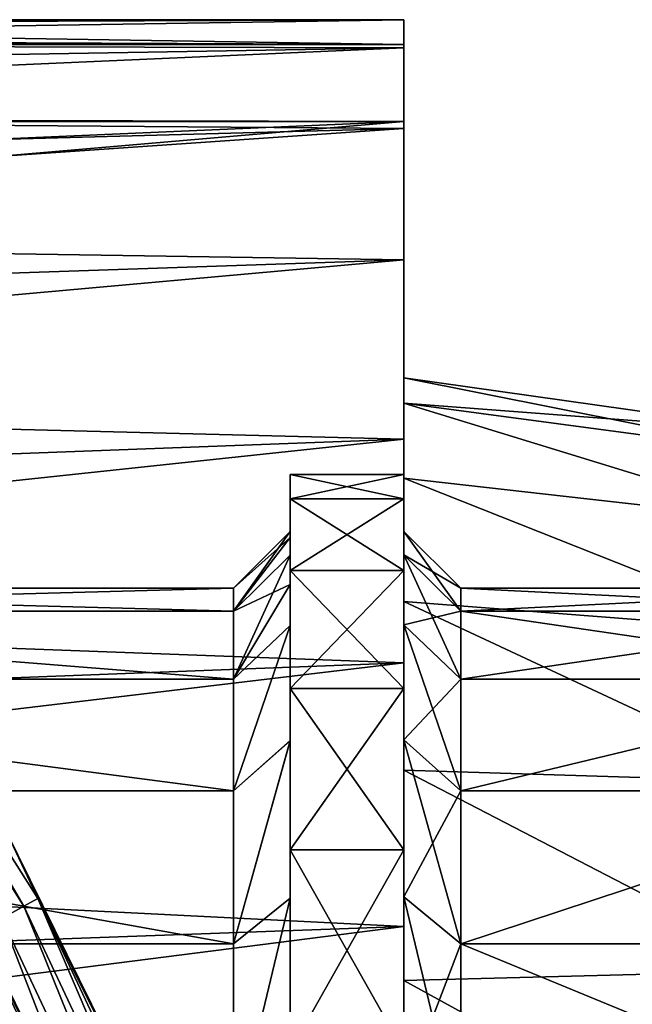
# Model space of a CAD drawing. Header units: millimetres. Extents: x -223 to 138, y -45 to 391.
# Tile 327 of 364: x 102.62 to 108.01, y 14.34 to 23. Entities that reach past the tile are written whole.
import ezdxf

# ---------------------------------------------------------------- set-up
doc = ezdxf.new("R2010")
doc.units = ezdxf.units.MM
doc.header["$LTSCALE"] = 65.185185
for name, color, linetype in [('1', 7, 'CONTINUOUS'), ('14', 7, 'CONTINUOUS'), ('223', 7, 'CONTINUOUS'), ('224', 7, 'CONTINUOUS'), ('228', 7, 'CONTINUOUS'), ('229', 7, 'CONTINUOUS'), ('232', 7, 'CONTINUOUS'), ('233', 7, 'CONTINUOUS'), ('234', 7, 'CONTINUOUS'), ('321', 7, 'CONTINUOUS'), ('322', 7, 'CONTINUOUS'), ('325', 7, 'CONTINUOUS'), ('327', 7, 'CONTINUOUS'), ('328', 7, 'CONTINUOUS'), ('351', 7, 'CONTINUOUS'), ('362', 7, 'CONTINUOUS'), ('365', 7, 'CONTINUOUS'), ('63', 7, 'CONTINUOUS'), ('64', 7, 'CONTINUOUS'), ('69', 7, 'CONTINUOUS'), ('82', 7, 'CONTINUOUS'), ('83', 7, 'CONTINUOUS'), ('9', 7, 'CONTINUOUS')]:
    doc.layers.add(name, color=color, linetype=linetype)

msp = doc.modelspace()

# ---------------------------------------------------------------- linework, layer by layer
at = {"layer": '1', "color": 7, "linetype": 'CONTINUOUS', "true_color": 0xaaaaaa}
for points in [[(106, 22.9998, 0.1062), (106, 22.752, 3.3687), (106, 19.6283, 2.9585), (106, 22.9998, 0.1062)], [(106, 22.7821, -3.1586), (106, 22.9998, 0.1062), (106, 19.6283, -2.9585), (106, 22.7821, -3.1586)], [(106, 19.6283, -2.9585), (106, 22.9998, 0.1062), (106, 19.85), (106, 19.6283, -2.9585)], [(106, 19.85), (106, 22.9998, 0.1062), (106, 19.6283, 2.9585), (106, 19.85)], [(106, 22.1034, -6.3594), (106, 22.7821, -3.1586), (106, 18.9681, -5.8509), (106, 22.1034, -6.3594)], [(106, 18.9681, -5.8509), (106, 22.7821, -3.1586), (106, 19.6283, -2.9585), (106, 18.9681, -5.8509)], [(106, 22.752, 3.3687), (106, 22.0437, 6.5632), (106, 18.9681, 5.8509), (106, 22.752, 3.3687)], [(106, 19.6283, 2.9585), (106, 22.752, 3.3687), (106, 18.9681, 5.8509), (106, 19.6283, 2.9585)], [(106, 13, -38), (106, 22.1034, -6.3594), (106, 14.5511, -13.5014), (106, 13, -38)], [(106, 14.5511, -13.5014), (106, 22.1034, -6.3594), (106, 16.4009, -11.1819), (106, 14.5511, -13.5014)], [(106, 16.4009, -11.1819), (106, 22.1034, -6.3594), (106, 17.8842, -8.6126), (106, 16.4009, -11.1819)], [(106, 17.8842, -8.6126), (106, 22.1034, -6.3594), (106, 18.9681, -5.8509), (106, 17.8842, -8.6126)], [(106, 22.0437, 6.5632), (106, 20.8894, 9.6246), (106, 17.8842, 8.6126), (106, 22.0437, 6.5632)], [(106, 18.9681, 5.8509), (106, 22.0437, 6.5632), (106, 17.8842, 8.6126), (106, 18.9681, 5.8509)], [(106, 20.8894, 9.6246), (106, 19.3122, 12.4916), (106, 16.4009, 11.1819), (106, 20.8894, 9.6246)], [(106, 17.8842, 8.6126), (106, 20.8894, 9.6246), (106, 16.4009, 11.1819), (106, 17.8842, 8.6126)], [(106, 19.3122, 12.4916), (106, 17.3443, 15.1054), (106, 14.5511, 13.5014), (106, 19.3122, 12.4916)], [(106, 16.4009, 11.1819), (106, 19.3122, 12.4916), (106, 14.5511, 13.5014), (106, 16.4009, 11.1819)], [(106, 17.3443, 15.1054), (106, 15.0252, 17.4139), (106, 12.3763, 15.5193), (106, 17.3443, 15.1054)], [(106, 14.5511, 13.5014), (106, 17.3443, 15.1054), (106, 12.3763, 15.5193), (106, 14.5511, 13.5014)], [(106, 15.0252, 17.4139), (106, 12.4023, 19.3696), (106, 7.252, 18.4778), (106, 15.0252, 17.4139)], [(106, 12.3763, 15.5193), (106, 15.0252, 17.4139), (106, 9.925, 17.1906), (106, 12.3763, 15.5193)], [(106, 9.925, 17.1906), (106, 15.0252, 17.4139), (106, 7.252, 18.4778), (106, 9.925, 17.1906)], [(106, 12.3763, -15.5193), (106, 13, -38), (106, 14.5511, -13.5014), (106, 12.3763, -15.5193)]]:
    msp.add_3dface(points, dxfattribs=at)
at = {"layer": '14', "color": 7, "linetype": 'CONTINUOUS', "true_color": 0xaaaaaa}
for points in [[(106, 22.1034, -6.3594), (-106, 13, -38), (-106, 22.1034, -6.3594), (106, 22.1034, -6.3594)], [(-106, 13, -38), (106, 22.1034, -6.3594), (0, 13, -38), (-106, 13, -38)], [(106, 22.1034, -6.3594), (106, 13, -38), (0, 13, -38), (106, 22.1034, -6.3594)]]:
    msp.add_3dface(points, dxfattribs=at)
at = {"layer": '223', "color": 7, "linetype": 'CONTINUOUS', "true_color": 0xaaaaaa}
for points in [[(106, 19), (106, 18.7878, -2.8318), (106, 18.5), (106, 19)], [(106, 18.7878, 2.8318), (106, 19), (106, 18.2934, 2.7572), (106, 18.7878, 2.8318)], [(106, 19), (106, 18.5), (106, 18.2934, 2.7572), (106, 19)], [(106, 18.7878, -2.8318), (106, 18.1559, -5.6003), (106, 17.6782, -5.4528), (106, 18.7878, -2.8318)], [(106, 18.5), (106, 18.7878, -2.8318), (106, 18.2934, -2.7572), (106, 18.5)], [(106, 18.2934, -2.7572), (106, 18.7878, -2.8318), (106, 17.6782, -5.4528), (106, 18.2934, -2.7572)], [(106, 18.1559, 5.6003), (106, 18.7878, 2.8318), (106, 17.6782, 5.4528), (106, 18.1559, 5.6003)], [(106, 17.6782, 5.4528), (106, 18.7878, 2.8318), (106, 18.2934, 2.7572), (106, 17.6782, 5.4528)], [(106, 18.1559, -5.6003), (106, 17.1184, -8.2438), (106, 16.668, -8.0267), (106, 18.1559, -5.6003)], [(106, 17.6782, -5.4528), (106, 18.1559, -5.6003), (106, 16.668, -8.0267), (106, 17.6782, -5.4528)], [(106, 17.1184, 8.2438), (106, 18.1559, 5.6003), (106, 16.668, 8.0267), (106, 17.1184, 8.2438)], [(106, 16.668, 8.0267), (106, 18.1559, 5.6003), (106, 17.6782, 5.4528), (106, 16.668, 8.0267)], [(106, 17.1184, -8.2438), (106, 15.6985, -10.7031), (106, 15.2855, -10.4213), (106, 17.1184, -8.2438)], [(106, 16.668, -8.0267), (106, 17.1184, -8.2438), (106, 15.2855, -10.4213), (106, 16.668, -8.0267)], [(106, 15.6985, 10.7031), (106, 17.1184, 8.2438), (106, 15.2855, 10.4213), (106, 15.6985, 10.7031)], [(106, 15.2855, 10.4213), (106, 17.1184, 8.2438), (106, 16.668, 8.0267), (106, 15.2855, 10.4213)], [(106, 15.6985, -10.7031), (106, 13.928, -12.9233), (106, 13.5615, -12.5832), (106, 15.6985, -10.7031)], [(106, 15.2855, -10.4213), (106, 15.6985, -10.7031), (106, 13.5615, -12.5832), (106, 15.2855, -10.4213)], [(106, 13.928, 12.9233), (106, 15.6985, 10.7031), (106, 13.5615, 12.5832), (106, 13.928, 12.9233)], [(106, 13.5615, 12.5832), (106, 15.6985, 10.7031), (106, 15.2855, 10.4213), (106, 13.5615, 12.5832)]]:
    msp.add_3dface(points, dxfattribs=at)
at = {"layer": '224', "color": 7, "linetype": 'CONTINUOUS', "true_color": 0xaaaaaa}
for points in [[(106, 19.85), (106, 19.6283, 2.9585), (109.4032, 19.3701), (106, 19.85)], [(106, 19.6283, 2.9585), (106, 18.9681, 5.8509), (109.4032, 18.5855, 5.4572), (106, 19.6283, 2.9585)], [(109.4032, 19.3701), (106, 19.6283, 2.9585), (109.4032, 19.1729, 2.7567), (109.4032, 19.3701)], [(109.4032, 19.1729, 2.7567), (106, 19.6283, 2.9585), (109.4032, 18.5855, 5.4572), (109.4032, 19.1729, 2.7567)], [(106, 18.9681, 5.8509), (106, 17.8842, 8.6126), (109.4032, 17.6197, 8.0466), (106, 18.9681, 5.8509)], [(109.4032, 18.5855, 5.4572), (106, 18.9681, 5.8509), (109.4032, 17.6197, 8.0466), (109.4032, 18.5855, 5.4572)], [(106, 17.8842, 8.6126), (106, 16.4009, 11.1819), (109.4032, 16.2952, 10.4723), (106, 17.8842, 8.6126)], [(109.4032, 17.6197, 8.0466), (106, 17.8842, 8.6126), (109.4032, 16.2952, 10.4723), (109.4032, 17.6197, 8.0466)], [(106, 16.4009, 11.1819), (106, 14.5511, 13.5014), (109.4032, 14.6389, 12.6847), (106, 16.4009, 11.1819)], [(109.4032, 16.2952, 10.4723), (106, 16.4009, 11.1819), (109.4032, 14.6389, 12.6847), (109.4032, 16.2952, 10.4723)], [(109.4032, 14.6389, 12.6847), (106, 14.5511, 13.5014), (109.4032, 12.6847, 14.6389), (109.4032, 14.6389, 12.6847)], [(106, 14.5511, 13.5014), (106, 12.3763, 15.5193), (109.4032, 12.6847, 14.6389), (106, 14.5511, 13.5014)]]:
    msp.add_3dface(points, dxfattribs=at)
at = {"layer": '228', "color": 7, "linetype": 'CONTINUOUS', "true_color": 0xaaaaaa}
for points in [[(110.5818, 18), (110.5818, 17.799, 2.6828), (106.5, 18), (110.5818, 18)], [(106.5, 18), (110.5818, 17.799, 2.6828), (106.5, 17.799, 2.6827), (106.5, 18)], [(110.5818, 17.799, 2.6828), (110.5818, 17.2003, 5.3056), (106.5, 17.799, 2.6827), (110.5818, 17.799, 2.6828)], [(106.5, 17.799, 2.6827), (110.5818, 17.2003, 5.3056), (106.5, 17.2004, 5.3054), (106.5, 17.799, 2.6827)], [(106.5, 17.2004, 5.3054), (110.5818, 17.2003, 5.3056), (106.5, 16.2175, 7.8098), (106.5, 17.2004, 5.3054)], [(110.5818, 17.2003, 5.3056), (110.5818, 16.2174, 7.8099), (106.5, 16.2175, 7.8098), (110.5818, 17.2003, 5.3056)], [(106.5, 16.2175, 7.8098), (110.5818, 16.2174, 7.8099), (106.5, 14.8724, 10.1397), (106.5, 16.2175, 7.8098)], [(110.5818, 16.2174, 7.8099), (110.5818, 14.8723, 10.1398), (106.5, 14.8724, 10.1397), (110.5818, 16.2174, 7.8099)], [(110.5818, 14.8723, 10.1398), (110.5818, 13.195, 12.2431), (106.5, 14.8724, 10.1397), (110.5818, 14.8723, 10.1398)], [(106.5, 14.8724, 10.1397), (110.5818, 13.195, 12.2431), (106.5, 13.195, 12.2431), (106.5, 14.8724, 10.1397)]]:
    msp.add_3dface(points, dxfattribs=at)
at = {"layer": '229', "color": 7, "linetype": 'CONTINUOUS', "true_color": 0xaaaaaa}
for points in [[(106, 19.6283, -2.9585), (106, 19.85), (109.4032, 19.1729, -2.7567), (106, 19.6283, -2.9585)], [(106, 19.85), (109.4032, 19.3701), (109.4032, 19.1729, -2.7567), (106, 19.85)], [(106, 18.9681, -5.8509), (106, 19.6283, -2.9585), (109.4032, 18.5855, -5.4572), (106, 18.9681, -5.8509)], [(109.4032, 18.5855, -5.4572), (106, 19.6283, -2.9585), (109.4032, 19.1729, -2.7567), (109.4032, 18.5855, -5.4572)], [(106, 17.8842, -8.6126), (106, 18.9681, -5.8509), (109.4032, 17.6197, -8.0466), (106, 17.8842, -8.6126)], [(109.4032, 17.6197, -8.0466), (106, 18.9681, -5.8509), (109.4032, 18.5855, -5.4572), (109.4032, 17.6197, -8.0466)], [(106, 16.4009, -11.1819), (106, 17.8842, -8.6126), (109.4032, 16.2952, -10.4723), (106, 16.4009, -11.1819)], [(109.4032, 16.2952, -10.4723), (106, 17.8842, -8.6126), (109.4032, 17.6197, -8.0466), (109.4032, 16.2952, -10.4723)], [(106, 14.5511, -13.5014), (106, 16.4009, -11.1819), (109.4032, 14.6389, -12.6847), (106, 14.5511, -13.5014)], [(109.4032, 14.6389, -12.6847), (106, 16.4009, -11.1819), (109.4032, 16.2952, -10.4723), (109.4032, 14.6389, -12.6847)], [(109.4032, 12.6847, -14.6389), (106, 14.5511, -13.5014), (109.4032, 14.6389, -12.6847), (109.4032, 12.6847, -14.6389)], [(106, 12.3763, -15.5193), (106, 14.5511, -13.5014), (109.4032, 12.6847, -14.6389), (106, 12.3763, -15.5193)]]:
    msp.add_3dface(points, dxfattribs=at)
at = {"layer": '232', "color": 7, "linetype": 'CONTINUOUS', "true_color": 0xaaaaaa}
for points in [[(110.5818, 18), (106.5, 18), (106.5, 17.799, -2.6827), (110.5818, 18)], [(110.5818, 17.799, -2.6828), (110.5818, 18), (106.5, 17.799, -2.6827), (110.5818, 17.799, -2.6828)], [(110.5818, 17.2003, -5.3056), (110.5818, 17.799, -2.6828), (106.5, 17.2004, -5.3054), (110.5818, 17.2003, -5.3056)], [(106.5, 17.2004, -5.3054), (110.5818, 17.799, -2.6828), (106.5, 17.799, -2.6827), (106.5, 17.2004, -5.3054)], [(106.5, 16.2175, -7.8098), (110.5818, 17.2003, -5.3056), (106.5, 17.2004, -5.3054), (106.5, 16.2175, -7.8098)], [(110.5818, 16.2174, -7.8099), (110.5818, 17.2003, -5.3056), (106.5, 16.2175, -7.8098), (110.5818, 16.2174, -7.8099)], [(106.5, 14.8724, -10.1397), (110.5818, 16.2174, -7.8099), (106.5, 16.2175, -7.8098), (106.5, 14.8724, -10.1397)], [(110.5818, 14.8723, -10.1398), (110.5818, 16.2174, -7.8099), (106.5, 14.8724, -10.1397), (110.5818, 14.8723, -10.1398)], [(106.5, 13.195, -12.2431), (110.5818, 14.8723, -10.1398), (106.5, 14.8724, -10.1397), (106.5, 13.195, -12.2431)], [(110.5818, 13.195, -12.2431), (110.5818, 14.8723, -10.1398), (106.5, 13.195, -12.2431), (110.5818, 13.195, -12.2431)]]:
    msp.add_3dface(points, dxfattribs=at)
at = {"layer": '233', "color": 7, "linetype": 'CONTINUOUS', "true_color": 0xaaaaaa}
for points in [[(106, 18.5), (106, 18.2934, -2.7572), (106.5, 18), (106, 18.5)], [(106, 18.2934, -2.7572), (106, 17.6782, -5.4528), (106.5, 17.799, -2.6827), (106, 18.2934, -2.7572)], [(106.5, 18), (106, 18.2934, -2.7572), (106.5, 17.799, -2.6827), (106.5, 18)], [(106, 17.6782, -5.4528), (106.5, 17.2004, -5.3054), (106.5, 17.799, -2.6827), (106, 17.6782, -5.4528)], [(106, 17.6782, -5.4528), (106, 16.668, -8.0267), (106.5, 17.2004, -5.3054), (106, 17.6782, -5.4528)], [(106, 16.668, -8.0267), (106.5, 16.2175, -7.8098), (106.5, 17.2004, -5.3054), (106, 16.668, -8.0267)], [(106, 16.668, -8.0267), (106, 15.2855, -10.4213), (106.5, 16.2175, -7.8098), (106, 16.668, -8.0267)], [(106, 15.2855, -10.4213), (106.5, 14.8724, -10.1397), (106.5, 16.2175, -7.8098), (106, 15.2855, -10.4213)], [(106, 15.2855, -10.4213), (106, 13.5615, -12.5832), (106.5, 14.8724, -10.1397), (106, 15.2855, -10.4213)], [(106, 13.5615, -12.5832), (106.5, 13.195, -12.2431), (106.5, 14.8724, -10.1397), (106, 13.5615, -12.5832)]]:
    msp.add_3dface(points, dxfattribs=at)
at = {"layer": '234', "color": 7, "linetype": 'CONTINUOUS', "true_color": 0xaaaaaa}
for points in [[(106, 18.2934, 2.7572), (106, 18.5), (106.5, 17.799, 2.6827), (106, 18.2934, 2.7572)], [(106, 18.5), (106.5, 18), (106.5, 17.799, 2.6827), (106, 18.5)], [(106, 17.6782, 5.4528), (106, 18.2934, 2.7572), (106.5, 17.2004, 5.3054), (106, 17.6782, 5.4528)], [(106, 18.2934, 2.7572), (106.5, 17.799, 2.6827), (106.5, 17.2004, 5.3054), (106, 18.2934, 2.7572)], [(106, 16.668, 8.0267), (106, 17.6782, 5.4528), (106.5, 16.2175, 7.8098), (106, 16.668, 8.0267)], [(106, 17.6782, 5.4528), (106.5, 17.2004, 5.3054), (106.5, 16.2175, 7.8098), (106, 17.6782, 5.4528)], [(106, 15.2855, 10.4213), (106, 16.668, 8.0267), (106.5, 14.8724, 10.1397), (106, 15.2855, 10.4213)], [(106, 16.668, 8.0267), (106.5, 16.2175, 7.8098), (106.5, 14.8724, 10.1397), (106, 16.668, 8.0267)], [(106, 13.5615, 12.5832), (106, 15.2855, 10.4213), (106.5, 13.195, 12.2431), (106, 13.5615, 12.5832)], [(106, 15.2855, 10.4213), (106.5, 14.8724, 10.1397), (106.5, 13.195, 12.2431), (106, 15.2855, 10.4213)]]:
    msp.add_3dface(points, dxfattribs=at)
at = {"layer": '321', "color": 7, "linetype": 'CONTINUOUS', "true_color": 0xaaaaaa}
for points in [[(47.5037, 15.8749, -73.5), (104.3332, 12.1502, -73.5), (45.6668, 12.1502, -73.5), (47.5037, 15.8749, -73.5)], [(102.4963, 15.8749, -73.5), (104.3332, 12.1502, -73.5), (47.5037, 15.8749, -73.5), (102.4963, 15.8749, -73.5)]]:
    msp.add_3dface(points, dxfattribs=at)
at = {"layer": '322', "color": 7, "linetype": 'CONTINUOUS', "true_color": 0xaaaaaa}
for points in [[(104.3332, 12.1502, -54.5), (102.4963, 15.8749, -73.5), (102.4963, 15.875, -54.5), (104.3332, 12.1502, -54.5)], [(104.3332, 12.1502, -73.5), (102.4963, 15.8749, -73.5), (104.3332, 12.1502, -54.5), (104.3332, 12.1502, -73.5)]]:
    msp.add_3dface(points, dxfattribs=at)
at = {"layer": '325', "color": 7, "linetype": 'CONTINUOUS', "true_color": 0xaaaaaa}
for points in [[(103.7788, 11.9206, -55.1), (101.9767, 15.575, -55.1), (103.7788, 11.9206, -73.4573), (103.7788, 11.9206, -55.1)], [(103.7788, 11.9206, -73.4573), (101.9767, 15.575, -55.1), (101.9767, 15.575, -73.4573), (103.7788, 11.9206, -73.4573)]]:
    msp.add_3dface(points, dxfattribs=at)
at = {"layer": '327', "color": 7, "linetype": 'CONTINUOUS', "true_color": 0xaaaaaa}
for points in [[(100.5321, 18.5501, -53.9127), (102.6557, 15.2039, -53.9127), (100.6469, 18.6336, -54.1919), (100.5321, 18.5501, -53.9127)], [(102.4963, 15.875, -54.5), (100.6469, 18.6336, -54.1919), (102.7801, 15.2722, -54.1919), (102.4963, 15.875, -54.5)], [(100.6469, 18.6336, -54.1919), (102.6557, 15.2039, -53.9127), (102.7801, 15.2722, -54.1919), (100.6469, 18.6336, -54.1919)], [(100.5321, 18.5501, -53.9127), (102.4617, 15.0972, -53.6912), (102.6557, 15.2039, -53.9127), (100.5321, 18.5501, -53.9127)], [(104.3332, 12.1502, -54.5), (102.4963, 15.875, -54.5), (102.7801, 15.2722, -54.1919), (104.3332, 12.1502, -54.5)], [(102.6557, 15.2039, -53.9127), (104.3432, 11.6178, -53.9127), (102.7801, 15.2722, -54.1919), (102.6557, 15.2039, -53.9127)], [(104.3332, 12.1502, -54.5), (102.7801, 15.2722, -54.1919), (104.4752, 11.67, -54.1919), (104.3332, 12.1502, -54.5)], [(102.7801, 15.2722, -54.1919), (104.3432, 11.6178, -53.9127), (104.4752, 11.67, -54.1919), (102.7801, 15.2722, -54.1919)], [(102.4617, 15.0972, -53.6912), (104.1374, 11.5363, -53.6912), (102.6557, 15.2039, -53.9127), (102.4617, 15.0972, -53.6912)], [(102.6557, 15.2039, -53.9127), (104.1374, 11.5363, -53.6912), (104.3432, 11.6178, -53.9127), (102.6557, 15.2039, -53.9127)], [(102.2172, 14.9628, -53.5489), (103.8779, 11.4336, -53.5489), (102.4617, 15.0972, -53.6912), (102.2172, 14.9628, -53.5489)], [(102.4617, 15.0972, -53.6912), (103.8779, 11.4336, -53.5489), (104.1374, 11.5363, -53.6912), (102.4617, 15.0972, -53.6912)], [(102.5837, 13.5905, -53.5), (103.4137, 11.757, -53.5), (102.2172, 14.9628, -53.5489), (102.5837, 13.5905, -53.5)], [(102.2172, 14.9628, -53.5489), (103.4137, 11.757, -53.5), (103.8779, 11.4336, -53.5489), (102.2172, 14.9628, -53.5489)]]:
    msp.add_3dface(points, dxfattribs=at)
at = {"layer": '328', "color": 7, "linetype": 'CONTINUOUS', "true_color": 0xaaaaaa}
for points in [[(101.9767, 15.575, -55.1), (103.7788, 11.9206, -55.1), (102.2543, 14.9832, -54.7919), (101.9767, 15.575, -55.1)], [(102.2543, 14.9832, -54.7919), (103.9173, 11.4492, -54.7919), (102.1299, 14.9148, -54.5127), (102.2543, 14.9832, -54.7919)], [(102.2543, 14.9832, -54.7919), (103.7788, 11.9206, -55.1), (103.9173, 11.4492, -54.7919), (102.2543, 14.9832, -54.7919)], [(102.1299, 14.9148, -54.5127), (103.7853, 11.3969, -54.5127), (101.9359, 14.8082, -54.2912), (102.1299, 14.9148, -54.5127)], [(102.1299, 14.9148, -54.5127), (103.9173, 11.4492, -54.7919), (103.7853, 11.3969, -54.5127), (102.1299, 14.9148, -54.5127)], [(101.9359, 14.8082, -54.2912), (103.5795, 11.3154, -54.2912), (101.6914, 14.6737, -54.1489), (101.9359, 14.8082, -54.2912)], [(101.9359, 14.8082, -54.2912), (103.7853, 11.3969, -54.5127), (103.5795, 11.3154, -54.2912), (101.9359, 14.8082, -54.2912)], [(101.7746, 13.8616, -54.1), (101.6914, 14.6737, -54.1489), (103.3201, 11.2127, -54.1489), (101.7746, 13.8616, -54.1)], [(101.6914, 14.6737, -54.1489), (103.5795, 11.3154, -54.2912), (103.3201, 11.2127, -54.1489), (101.6914, 14.6737, -54.1489)]]:
    msp.add_3dface(points, dxfattribs=at)
at = {"layer": '351', "linetype": 'CONTINUOUS'}
msp.add_3dface([(103.7788, 11.9206, -73.4573), (101.9767, 15.575, -73.4573), (46.2212, 11.9206, -73.4573), (103.7788, 11.9206, -73.4573)], dxfattribs=at)
at = {"layer": '362', "color": 7, "linetype": 'CONTINUOUS', "true_color": 0xaaaaaa}
for points in [[(104.5003, 17.7992, -2.6814), (104.5, 18), (97, 17.799, -2.6827), (104.5003, 17.7992, -2.6814)], [(104.5, 18), (97, 18), (97, 17.799, -2.6827), (104.5, 18)], [(104.5003, 17.2005, -5.305), (104.5003, 17.7992, -2.6814), (97, 17.799, -2.6827), (104.5003, 17.2005, -5.305)], [(104.5003, 17.2005, -5.305), (97, 17.799, -2.6827), (97, 17.2003, -5.3057), (104.5003, 17.2005, -5.305)], [(104.5003, 16.2176, -7.8096), (104.5003, 17.2005, -5.305), (97, 17.2003, -5.3057), (104.5003, 16.2176, -7.8096)], [(104.5003, 16.2176, -7.8096), (97, 17.2003, -5.3057), (97, 16.2175, -7.8098), (104.5003, 16.2176, -7.8096)], [(104.5003, 14.8725, -10.1395), (104.5003, 16.2176, -7.8096), (97, 16.2175, -7.8098), (104.5003, 14.8725, -10.1395)], [(104.5003, 14.8725, -10.1395), (97, 16.2175, -7.8098), (97, 14.8722, -10.1398), (104.5003, 14.8725, -10.1395)], [(104.5003, 13.1951, -12.243), (104.5003, 14.8725, -10.1395), (97, 14.8722, -10.1398), (104.5003, 13.1951, -12.243)], [(104.5003, 13.1951, -12.243), (97, 14.8722, -10.1398), (97, 13.195, -12.2431), (104.5003, 13.1951, -12.243)]]:
    msp.add_3dface(points, dxfattribs=at)
at = {"layer": '365', "color": 7, "linetype": 'CONTINUOUS', "true_color": 0xaaaaaa}
for points in [[(104.5, 18), (104.5003, 17.7993, 2.6802), (97, 18), (104.5, 18)], [(104.5003, 17.7993, 2.6802), (97, 17.799, 2.6827), (97, 18), (104.5003, 17.7993, 2.6802)], [(104.5003, 17.7993, 2.6802), (104.5003, 17.2008, 5.3039), (97, 17.799, 2.6827), (104.5003, 17.7993, 2.6802)], [(104.5003, 17.2008, 5.3039), (97, 17.2003, 5.3057), (97, 17.799, 2.6827), (104.5003, 17.2008, 5.3039)], [(104.5003, 17.2008, 5.3039), (104.5003, 16.2181, 7.8085), (97, 17.2003, 5.3057), (104.5003, 17.2008, 5.3039)], [(104.5003, 16.2181, 7.8085), (97, 16.2175, 7.8098), (97, 17.2003, 5.3057), (104.5003, 16.2181, 7.8085)], [(104.5003, 16.2181, 7.8085), (104.5003, 14.8731, 10.1386), (97, 16.2175, 7.8098), (104.5003, 16.2181, 7.8085)], [(104.5003, 14.8731, 10.1386), (97, 14.8722, 10.1398), (97, 16.2175, 7.8098), (104.5003, 14.8731, 10.1386)], [(104.5003, 14.8731, 10.1386), (104.5003, 13.1959, 12.2421), (97, 14.8722, 10.1398), (104.5003, 14.8731, 10.1386)], [(104.5003, 13.1959, 12.2421), (97, 13.195, 12.2431), (97, 14.8722, 10.1398), (104.5003, 13.1959, 12.2421)]]:
    msp.add_3dface(points, dxfattribs=at)
at = {"layer": '63', "color": 7, "linetype": 'CONTINUOUS', "true_color": 0xaaaaaa}
for points in [[(105, 19), (105, 18.7878, 2.8318), (105, 18.5), (105, 19)], [(105, 18.7878, -2.8318), (105, 19), (105, 18.2917, -2.7659), (105, 18.7878, -2.8318)], [(105, 18.2917, -2.7659), (105, 19), (105, 18.4476, -1.3867), (105, 18.2917, -2.7659)], [(105, 18.4476, -1.3867), (105, 19), (105, 18.5), (105, 18.4476, -1.3867)], [(105, 18.7878, 2.8318), (105, 18.1559, 5.6004), (105, 18.0321, 4.1329), (105, 18.7878, 2.8318)], [(105, 18.5), (105, 18.7878, 2.8318), (105, 18.4475, 1.3888), (105, 18.5)], [(105, 18.4475, 1.3888), (105, 18.7878, 2.8318), (105, 18.2914, 2.7683), (105, 18.4475, 1.3888)], [(105, 18.2914, 2.7683), (105, 18.7878, 2.8318), (105, 18.0321, 4.1329), (105, 18.2914, 2.7683)], [(105, 18.1559, -5.6004), (105, 18.7878, -2.8318), (105, 17.6723, -5.4706), (105, 18.1559, -5.6004)], [(105, 17.6723, -5.4706), (105, 18.7878, -2.8318), (105, 18.0326, -4.1307), (105, 17.6723, -5.4706)], [(105, 18.0326, -4.1307), (105, 18.7878, -2.8318), (105, 18.2917, -2.7659), (105, 18.0326, -4.1307)], [(105, 18.1559, 5.6004), (105, 17.1184, 8.2437), (105, 16.6595, 8.0435), (105, 18.1559, 5.6004)], [(105, 18.0321, 4.1329), (105, 18.1559, 5.6004), (105, 17.6716, 5.4728), (105, 18.0321, 4.1329)], [(105, 17.6716, 5.4728), (105, 18.1559, 5.6004), (105, 16.6595, 8.0435), (105, 17.6716, 5.4728)], [(105, 17.1184, -8.2437), (105, 18.1559, -5.6004), (105, 16.6602, -8.0421), (105, 17.1184, -8.2437)], [(105, 16.6602, -8.0421), (105, 18.1559, -5.6004), (105, 17.6723, -5.4706), (105, 16.6602, -8.0421)], [(105, 17.1184, 8.2437), (105, 15.6985, 10.7032), (105, 15.2756, 10.4352), (105, 17.1184, 8.2437)], [(105, 16.6595, 8.0435), (105, 17.1184, 8.2437), (105, 15.2756, 10.4352), (105, 16.6595, 8.0435)], [(105, 15.6985, -10.7032), (105, 17.1184, -8.2437), (105, 15.2761, -10.4345), (105, 15.6985, -10.7032)], [(105, 15.2761, -10.4345), (105, 17.1184, -8.2437), (105, 16.6602, -8.0421), (105, 15.2761, -10.4345)], [(105, 15.6985, 10.7032), (105, 13.928, 12.9233), (105, 13.5514, 12.5935), (105, 15.6985, 10.7032)], [(105, 15.2756, 10.4352), (105, 15.6985, 10.7032), (105, 13.5514, 12.5935), (105, 15.2756, 10.4352)], [(105, 13.928, -12.9233), (105, 15.6985, -10.7032), (105, 13.5518, -12.5932), (105, 13.928, -12.9233)], [(105, 13.5518, -12.5932), (105, 15.6985, -10.7032), (105, 15.2761, -10.4345), (105, 13.5518, -12.5932)]]:
    msp.add_3dface(points, dxfattribs=at)
at = {"layer": '64', "color": 7, "linetype": 'CONTINUOUS', "true_color": 0xaaaaaa}
for points in [[(105, 19), (105, 18.7878, -2.8318), (106, 19), (105, 19)], [(106, 19), (105, 18.7878, -2.8318), (106, 18.7878, -2.8318), (106, 19)], [(105, 18.7878, -2.8318), (105, 18.1559, -5.6004), (106, 18.7878, -2.8318), (105, 18.7878, -2.8318)], [(106, 18.7878, -2.8318), (105, 18.1559, -5.6004), (106, 18.1559, -5.6003), (106, 18.7878, -2.8318)], [(105, 18.1559, -5.6004), (105, 17.1184, -8.2437), (106, 18.1559, -5.6003), (105, 18.1559, -5.6004)], [(106, 18.1559, -5.6003), (105, 17.1184, -8.2437), (106, 17.1184, -8.2438), (106, 18.1559, -5.6003)], [(105, 17.1184, -8.2437), (105, 15.6985, -10.7032), (106, 17.1184, -8.2438), (105, 17.1184, -8.2437)], [(106, 17.1184, -8.2438), (105, 15.6985, -10.7032), (106, 15.6985, -10.7031), (106, 17.1184, -8.2438)], [(105, 15.6985, -10.7032), (105, 13.928, -12.9233), (106, 15.6985, -10.7031), (105, 15.6985, -10.7032)], [(106, 15.6985, -10.7031), (105, 13.928, -12.9233), (106, 13.928, -12.9233), (106, 15.6985, -10.7031)]]:
    msp.add_3dface(points, dxfattribs=at)
at = {"layer": '69', "color": 7, "linetype": 'CONTINUOUS', "true_color": 0xaaaaaa}
for points in [[(105, 18.7878, 2.8318), (105, 19), (106, 18.7878, 2.8318), (105, 18.7878, 2.8318)], [(105, 19), (106, 19), (106, 18.7878, 2.8318), (105, 19)], [(105, 18.1559, 5.6004), (105, 18.7878, 2.8318), (106, 18.1559, 5.6003), (105, 18.1559, 5.6004)], [(106, 18.1559, 5.6003), (105, 18.7878, 2.8318), (106, 18.7878, 2.8318), (106, 18.1559, 5.6003)], [(105, 17.1184, 8.2437), (105, 18.1559, 5.6004), (106, 17.1184, 8.2438), (105, 17.1184, 8.2437)], [(106, 17.1184, 8.2438), (105, 18.1559, 5.6004), (106, 18.1559, 5.6003), (106, 17.1184, 8.2438)], [(105, 15.6985, 10.7032), (105, 17.1184, 8.2437), (106, 15.6985, 10.7031), (105, 15.6985, 10.7032)], [(106, 15.6985, 10.7031), (105, 17.1184, 8.2437), (106, 17.1184, 8.2438), (106, 15.6985, 10.7031)], [(105, 13.928, 12.9233), (105, 15.6985, 10.7032), (106, 13.928, 12.9233), (105, 13.928, 12.9233)], [(106, 13.928, 12.9233), (105, 15.6985, 10.7032), (106, 15.6985, 10.7031), (106, 13.928, 12.9233)]]:
    msp.add_3dface(points, dxfattribs=at)
at = {"layer": '82', "color": 7, "linetype": 'CONTINUOUS', "true_color": 0xaaaaaa}
for points in [[(104.5003, 17.7992, -2.6814), (105, 18.5), (104.5, 18), (104.5003, 17.7992, -2.6814)], [(105, 18.4476, -1.3867), (105, 18.5), (104.5003, 17.7992, -2.6814), (105, 18.4476, -1.3867)], [(105, 18.2917, -2.7659), (105, 18.4476, -1.3867), (104.5003, 17.7992, -2.6814), (105, 18.2917, -2.7659)], [(105, 18.0326, -4.1307), (105, 18.2917, -2.7659), (104.5003, 17.2005, -5.305), (105, 18.0326, -4.1307)], [(104.5003, 17.2005, -5.305), (105, 18.2917, -2.7659), (104.5003, 17.7992, -2.6814), (104.5003, 17.2005, -5.305)], [(105, 17.6723, -5.4706), (105, 18.0326, -4.1307), (104.5003, 17.2005, -5.305), (105, 17.6723, -5.4706)], [(105, 16.6602, -8.0421), (105, 17.6723, -5.4706), (104.5003, 16.2176, -7.8096), (105, 16.6602, -8.0421)], [(104.5003, 16.2176, -7.8096), (105, 17.6723, -5.4706), (104.5003, 17.2005, -5.305), (104.5003, 16.2176, -7.8096)], [(105, 15.2761, -10.4345), (105, 16.6602, -8.0421), (104.5003, 14.8725, -10.1395), (105, 15.2761, -10.4345)], [(104.5003, 14.8725, -10.1395), (105, 16.6602, -8.0421), (104.5003, 16.2176, -7.8096), (104.5003, 14.8725, -10.1395)], [(105, 13.5518, -12.5932), (105, 15.2761, -10.4345), (104.5003, 13.1951, -12.243), (105, 13.5518, -12.5932)], [(104.5003, 13.1951, -12.243), (105, 15.2761, -10.4345), (104.5003, 14.8725, -10.1395), (104.5003, 13.1951, -12.243)]]:
    msp.add_3dface(points, dxfattribs=at)
at = {"layer": '83', "color": 7, "linetype": 'CONTINUOUS', "true_color": 0xaaaaaa}
for points in [[(105, 18.5), (105, 18.4475, 1.3888), (104.5, 18), (105, 18.5)], [(104.5, 18), (105, 18.4475, 1.3888), (104.5003, 17.7993, 2.6802), (104.5, 18)], [(105, 18.4475, 1.3888), (105, 18.2914, 2.7683), (104.5003, 17.7993, 2.6802), (105, 18.4475, 1.3888)], [(105, 18.2914, 2.7683), (105, 18.0321, 4.1329), (104.5003, 17.7993, 2.6802), (105, 18.2914, 2.7683)], [(105, 18.0321, 4.1329), (105, 17.6716, 5.4728), (104.5003, 17.2008, 5.3039), (105, 18.0321, 4.1329)], [(104.5003, 17.7993, 2.6802), (105, 18.0321, 4.1329), (104.5003, 17.2008, 5.3039), (104.5003, 17.7993, 2.6802)], [(105, 17.6716, 5.4728), (105, 16.6595, 8.0435), (104.5003, 16.2181, 7.8085), (105, 17.6716, 5.4728)], [(104.5003, 17.2008, 5.3039), (105, 17.6716, 5.4728), (104.5003, 16.2181, 7.8085), (104.5003, 17.2008, 5.3039)], [(105, 16.6595, 8.0435), (105, 15.2756, 10.4352), (104.5003, 14.8731, 10.1386), (105, 16.6595, 8.0435)], [(104.5003, 16.2181, 7.8085), (105, 16.6595, 8.0435), (104.5003, 14.8731, 10.1386), (104.5003, 16.2181, 7.8085)], [(105, 15.2756, 10.4352), (105, 13.5514, 12.5935), (104.5003, 13.1959, 12.2421), (105, 15.2756, 10.4352)], [(104.5003, 14.8731, 10.1386), (105, 15.2756, 10.4352), (104.5003, 13.1959, 12.2421), (104.5003, 14.8731, 10.1386)]]:
    msp.add_3dface(points, dxfattribs=at)
at = {"layer": '9', "color": 7, "linetype": 'CONTINUOUS', "true_color": 0xaaaaaa}
for points in [[(106, 22.7821, -3.1586), (-106, 22.9998, 0.1062), (21.3, 23), (106, 22.7821, -3.1586)], [(106, 22.7821, -3.1586), (-106, 22.7821, -3.1586), (-106, 22.9998, 0.1062), (106, 22.7821, -3.1586)], [(106, 22.7821, -3.1586), (21.3, 23), (56.8, 23), (106, 22.7821, -3.1586)], [(92.3, 23), (106, 22.7821, -3.1586), (56.8, 23), (92.3, 23)], [(106, 22.9998, 0.1062), (106, 22.7821, -3.1586), (92.3, 23), (106, 22.9998, 0.1062)], [(106, 22.9998, 0.1062), (92.3, 23), (92.3, 22.9465, 1.5672), (106, 22.9998, 0.1062)], [(106, 22.752, 3.3687), (106, 22.9998, 0.1062), (92.3, 22.7863, 3.1279), (106, 22.752, 3.3687)], [(92.3, 22.7863, 3.1279), (106, 22.9998, 0.1062), (92.3, 22.9465, 1.5672), (92.3, 22.7863, 3.1279)], [(106, 22.7821, -3.1586), (106, 22.1034, -6.3594), (-106, 22.7821, -3.1586), (106, 22.7821, -3.1586)], [(106, 22.1034, -6.3594), (-106, 22.1034, -6.3594), (-106, 22.7821, -3.1586), (106, 22.1034, -6.3594)], [(92.3, 22.52, 4.6742), (106, 22.752, 3.3687), (92.3, 22.7863, 3.1279), (92.3, 22.52, 4.6742)], [(106, 22.0437, 6.5632), (106, 22.752, 3.3687), (92.3, 22.1489, 6.1988), (106, 22.0437, 6.5632)], [(92.3, 22.1489, 6.1988), (106, 22.752, 3.3687), (92.3, 22.52, 4.6742), (92.3, 22.1489, 6.1988)], [(92.3, 21.6747, 7.6947), (106, 22.0437, 6.5632), (92.3, 22.1489, 6.1988), (92.3, 21.6747, 7.6947)], [(106, 20.8894, 9.6246), (106, 22.0437, 6.5632), (92.3, 21.0996, 9.1547), (106, 20.8894, 9.6246)], [(92.3, 21.0996, 9.1547), (106, 22.0437, 6.5632), (92.3, 21.6747, 7.6947), (92.3, 21.0996, 9.1547)], [(92.3, 20.4262, 10.5721), (106, 20.8894, 9.6246), (92.3, 21.0996, 9.1547), (92.3, 20.4262, 10.5721)], [(106, 19.3122, 12.4916), (106, 20.8894, 9.6246), (92.3, 19.6578, 11.9402), (106, 19.3122, 12.4916)], [(92.3, 19.6578, 11.9402), (106, 20.8894, 9.6246), (92.3, 20.4262, 10.5721), (92.3, 19.6578, 11.9402)], [(92.3, 18.7979, 13.2529), (106, 19.3122, 12.4916), (92.3, 19.6578, 11.9402), (92.3, 18.7979, 13.2529)], [(106, 17.3443, 15.1054), (106, 19.3122, 12.4916), (92.3, 17.8505, 14.5038), (106, 17.3443, 15.1054)], [(92.3, 17.8505, 14.5038), (106, 19.3122, 12.4916), (92.3, 18.7979, 13.2529), (92.3, 17.8505, 14.5038)], [(92.3, 16.82, 15.6872), (106, 17.3443, 15.1054), (92.3, 17.8505, 14.5038), (92.3, 16.82, 15.6872)], [(106, 15.0252, 17.4139), (106, 17.3443, 15.1054), (92.3, 15.7112, 16.7976), (106, 15.0252, 17.4139)], [(92.3, 15.7112, 16.7976), (106, 17.3443, 15.1054), (92.3, 16.82, 15.6872), (92.3, 15.7112, 16.7976)], [(92.3, 14.5293, 17.8298), (106, 15.0252, 17.4139), (92.3, 15.7112, 16.7976), (92.3, 14.5293, 17.8298)], [(106, 12.4023, 19.3696), (106, 15.0252, 17.4139), (92.3, 13.2797, 18.779), (106, 12.4023, 19.3696)], [(92.3, 13.2797, 18.779), (106, 15.0252, 17.4139), (92.3, 14.5293, 17.8298), (92.3, 13.2797, 18.779)]]:
    msp.add_3dface(points, dxfattribs=at)

doc.saveas('drawing.dxf')
